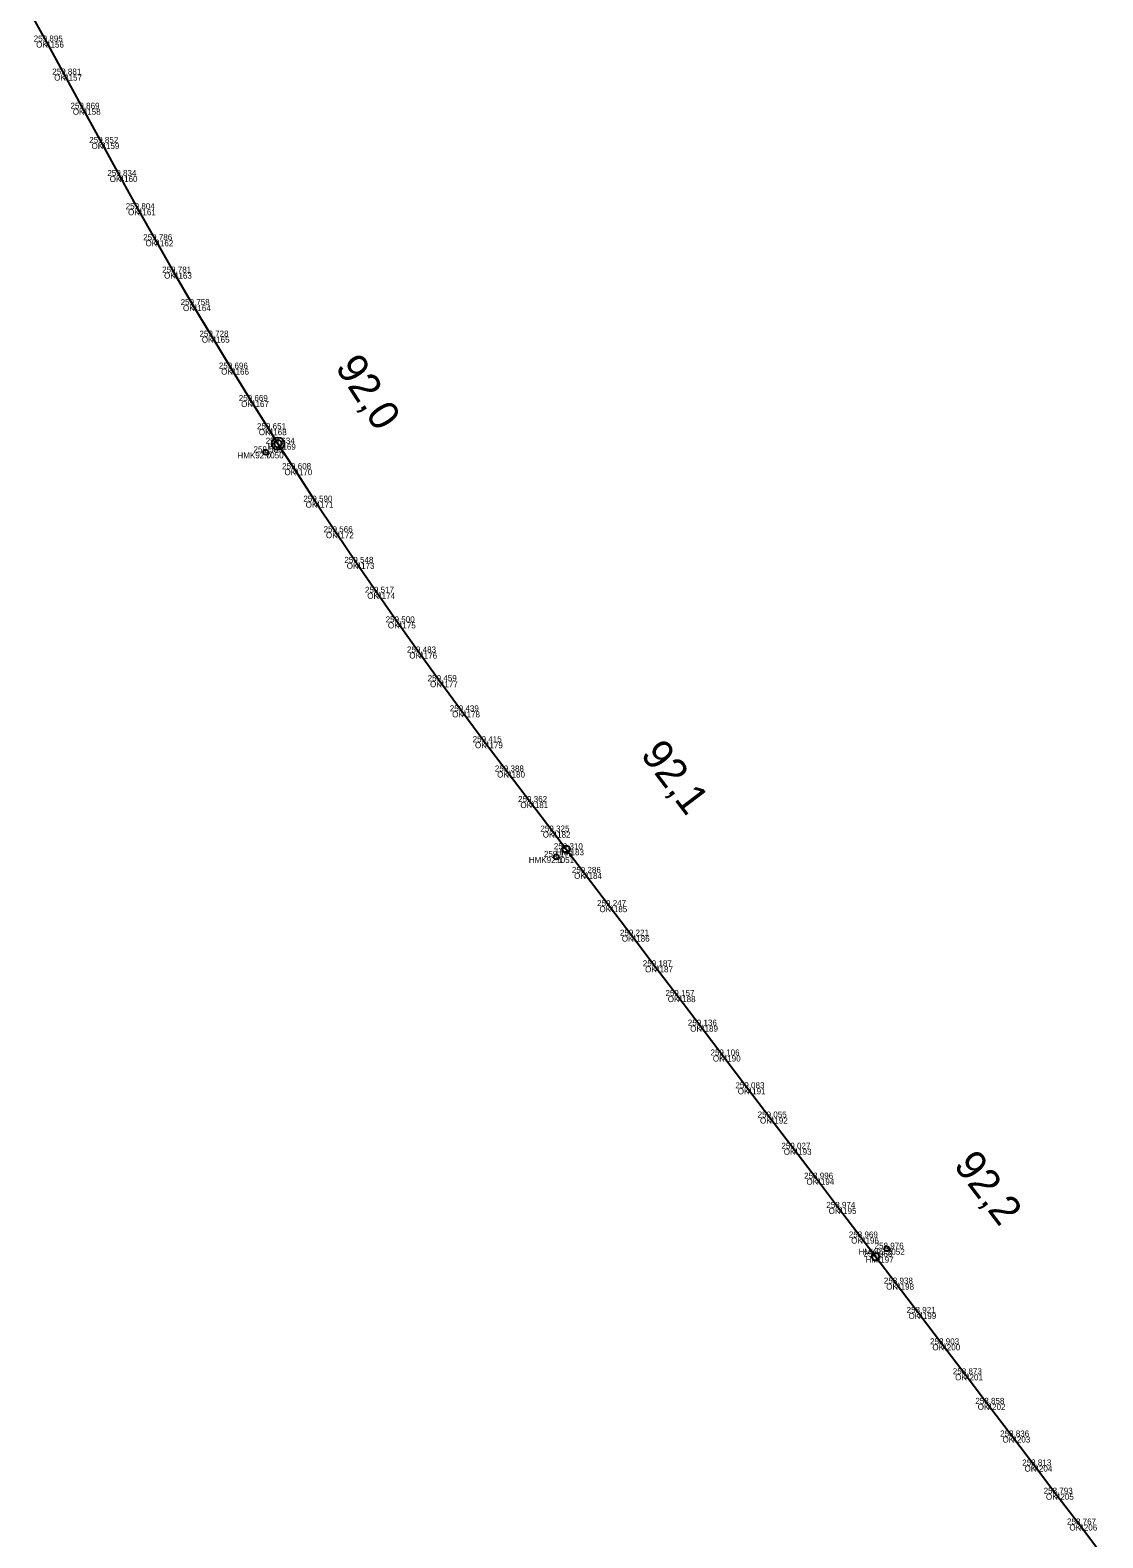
# Model space of a CAD drawing. Extents: x -621782 to -610392, y -1141853 to -1122321.
# Drawn here: x -611577.6 to -611363.4, y -1140019.8 to -1139718.8 of the extents above; entities that cross this region are included whole.
import ezdxf

# ---------------------------------------------------------------- set-up
doc = ezdxf.new("R2010")
doc.units = 0
for name, color, linetype in [('Vrstva 1', 7, 'Continuous'), ('Vrstva 60', 7, 'Continuous'), ('Vrstva 61', 7, 'Continuous'), ('Vrstva 62', 7, 'Continuous'), ('Vrstva 7', 7, 'Continuous')]:
    doc.layers.add(name, color=color, linetype=linetype)

msp = doc.modelspace()

# ---------------------------------------------------------------- linework, layer by layer
at = {"layer": 'Vrstva 1'}
msp.add_lwpolyline([(-611577.59, -1139715.27), (-611574.42, -1139721.03), (-611570.82, -1139727.62), (-611567.08, -1139734.44), (-611563.34, -1139741.27), (-611559.72, -1139747.87), (-611556.06, -1139754.5), (-611552.57, -1139760.7), (-611548.87, -1139767.16), (-611545.08, -1139773.65), (-611541.33, -1139779.95), (-611537.46, -1139786.33), (-611533.48, -1139792.8), (-611529.94, -1139798.43), (-611528.1, -1139801.33), (-611524.82, -1139806.41), (-611520.58, -1139812.9), (-611516.53, -1139818.99), (-611512.39, -1139825.12), (-611508.28, -1139831.1), (-611504.15, -1139837), (-611499.88, -1139843.02), (-611495.75, -1139848.74), (-611491.33, -1139854.77), (-611486.76, -1139860.92), (-611482.34, -1139866.78), (-611477.7, -1139872.88), (-611473.24, -1139878.77), (-611470.56, -1139882.29), (-611466.97, -1139887.02), (-611461.92, -1139893.66), (-611457.45, -1139899.55), (-611452.79, -1139905.68), (-611448.27, -1139911.62), (-611443.8, -1139917.52), (-611439.27, -1139923.48), (-611434.3, -1139930.02), (-611429.86, -1139935.87), (-611425.11, -1139942.1), (-611420.57, -1139948.07), (-611416.14, -1139953.91), (-611411.65, -1139959.83), (-611408.73, -1139963.66), (-611404.65, -1139969.03), (-611400.2, -1139974.88), (-611395.42, -1139981.16), (-611390.88, -1139987.13), (-611386.38, -1139993.04), (-611381.42, -1139999.56), (-611377.02, -1140005.35), (-611372.74, -1140010.98), (-611368.06, -1140017.13), (-611363.37, -1140023.32)], dxfattribs=at)
at = {"layer": 'Vrstva 60'}
for p, q in [((-611574.42, -1139721.03), (-611574.42, -1139721.03)), ((-611570.82, -1139727.62), (-611570.82, -1139727.62)), ((-611567.08, -1139734.44), (-611567.08, -1139734.44)), ((-611563.34, -1139741.27), (-611563.34, -1139741.27)), ((-611559.72, -1139747.87), (-611559.72, -1139747.87)), ((-611556.06, -1139754.5), (-611556.06, -1139754.5)), ((-611552.57, -1139760.7), (-611552.57, -1139760.7)), ((-611548.87, -1139767.16), (-611548.87, -1139767.16)), ((-611545.08, -1139773.65), (-611545.08, -1139773.65)), ((-611541.33, -1139779.95), (-611541.33, -1139779.95)), ((-611537.46, -1139786.33), (-611537.46, -1139786.33)), ((-611533.48, -1139792.8), (-611533.48, -1139792.8)), ((-611529.94, -1139798.43), (-611529.94, -1139798.43)), ((-611528.1, -1139801.33), (-611528.1, -1139801.33)), ((-611530.54, -1139803.04), (-611530.54, -1139803.04)), ((-611524.82, -1139806.41), (-611524.82, -1139806.41)), ((-611520.58, -1139812.9), (-611520.58, -1139812.9)), ((-611516.53, -1139818.99), (-611516.53, -1139818.99)), ((-611512.39, -1139825.12), (-611512.39, -1139825.12)), ((-611508.28, -1139831.1), (-611508.28, -1139831.1)), ((-611504.15, -1139837), (-611504.15, -1139837)), ((-611499.88, -1139843.02), (-611499.88, -1139843.02)), ((-611495.75, -1139848.74), (-611495.75, -1139848.74)), ((-611491.33, -1139854.77), (-611491.33, -1139854.77)), ((-611486.76, -1139860.92), (-611486.76, -1139860.92)), ((-611482.34, -1139866.78), (-611482.34, -1139866.78)), ((-611477.7, -1139872.88), (-611477.7, -1139872.88)), ((-611473.24, -1139878.77), (-611473.24, -1139878.77)), ((-611470.56, -1139882.29), (-611470.56, -1139882.29)), ((-611472.53, -1139883.83), (-611472.53, -1139883.83)), ((-611466.97, -1139887.02), (-611466.97, -1139887.02)), ((-611461.92, -1139893.66), (-611461.92, -1139893.66)), ((-611457.45, -1139899.55), (-611457.45, -1139899.55)), ((-611452.79, -1139905.68), (-611452.79, -1139905.68)), ((-611448.27, -1139911.62), (-611448.27, -1139911.62)), ((-611443.8, -1139917.52), (-611443.8, -1139917.52)), ((-611439.27, -1139923.48), (-611439.27, -1139923.48)), ((-611434.3, -1139930.02), (-611434.3, -1139930.02)), ((-611429.86, -1139935.87), (-611429.86, -1139935.87)), ((-611425.11, -1139942.1), (-611425.11, -1139942.1)), ((-611420.57, -1139948.07), (-611420.57, -1139948.07)), ((-611416.14, -1139953.91), (-611416.14, -1139953.91)), ((-611411.65, -1139959.83), (-611411.65, -1139959.83)), ((-611408.73, -1139963.66), (-611408.73, -1139963.66)), ((-611406.5, -1139962.06), (-611406.5, -1139962.06)), ((-611404.65, -1139969.03), (-611404.65, -1139969.03)), ((-611400.2, -1139974.88), (-611400.2, -1139974.88)), ((-611395.42, -1139981.16), (-611395.42, -1139981.16)), ((-611390.88, -1139987.13), (-611390.88, -1139987.13)), ((-611386.38, -1139993.04), (-611386.38, -1139993.04)), ((-611381.42, -1139999.56), (-611381.42, -1139999.56)), ((-611377.02, -1140005.35), (-611377.02, -1140005.35)), ((-611372.74, -1140010.98), (-611372.74, -1140010.98)), ((-611368.06, -1140017.13), (-611368.06, -1140017.13))]:
    msp.add_line(p, q, dxfattribs=at)
at = {"layer": 'Vrstva 7'}
for p, q in [((-611530.57, -1139803), (-611530.51, -1139803.09)), ((-611472.56, -1139883.79), (-611472.5, -1139883.87)), ((-611406.53, -1139962.02), (-611406.47, -1139962.1))]:
    msp.add_line(p, q, dxfattribs=at)
for centre, radius in [((-611528.1, -1139801.33), 1.25), ((-611528.1, -1139801.33), 0.752), ((-611530.54, -1139803.04), 0.5), ((-611472.53, -1139883.83), 0.5), ((-611470.56, -1139882.29), 0.75), ((-611406.5, -1139962.06), 0.5), ((-611408.73, -1139963.66), 0.75)]:
    msp.add_circle(centre, radius, dxfattribs=at)

# ---------------------------------------------------------------- texts
at = {"layer": 'Vrstva 60'}
for s, p in [('4156', (-611574.42, -1139722.23)), ('4157', (-611570.82, -1139728.82)), ('4158', (-611567.08, -1139735.64)), ('4159', (-611563.34, -1139742.47)), ('4160', (-611559.72, -1139749.07)), ('4161', (-611556.06, -1139755.7)), ('4162', (-611552.57, -1139761.9)), ('4163', (-611548.87, -1139768.36)), ('4164', (-611545.08, -1139774.85)), ('4165', (-611541.33, -1139781.15)), ('4166', (-611537.46, -1139787.53)), ('4167', (-611533.48, -1139794)), ('4168', (-611529.94, -1139799.62)), ('4169', (-611528.1, -1139802.53)), ('7050', (-611530.54, -1139804.24)), ('4170', (-611524.82, -1139807.61)), ('4171', (-611520.58, -1139814.1)), ('4172', (-611516.53, -1139820.19)), ('4173', (-611512.39, -1139826.32)), ('4174', (-611508.28, -1139832.3)), ('4175', (-611504.15, -1139838.2)), ('4176', (-611499.88, -1139844.22)), ('4177', (-611495.75, -1139849.94)), ('4178', (-611491.33, -1139855.97)), ('4179', (-611486.76, -1139862.12)), ('4180', (-611482.34, -1139867.98)), ('4181', (-611477.7, -1139874.08)), ('4182', (-611473.24, -1139879.97)), ('4183', (-611470.56, -1139883.49)), ('7051', (-611472.53, -1139885.03)), ('4184', (-611466.97, -1139888.22)), ('4185', (-611461.92, -1139894.86)), ('4186', (-611457.45, -1139900.75)), ('4187', (-611452.79, -1139906.88)), ('4188', (-611448.27, -1139912.82)), ('4189', (-611443.8, -1139918.72)), ('4190', (-611439.27, -1139924.68)), ('4191', (-611434.3, -1139931.22)), ('4192', (-611429.86, -1139937.07)), ('4193', (-611425.11, -1139943.3)), ('4194', (-611420.57, -1139949.28)), ('4195', (-611416.14, -1139955.11)), ('4196', (-611411.65, -1139961.03)), ('4197', (-611408.73, -1139964.86)), ('7052', (-611406.5, -1139963.26)), ('4198', (-611404.65, -1139970.23)), ('4199', (-611400.2, -1139976.08)), ('4200', (-611395.42, -1139982.35)), ('4201', (-611390.88, -1139988.33)), ('4202', (-611386.38, -1139994.24)), ('4203', (-611381.42, -1140000.76)), ('4204', (-611377.02, -1140006.55)), ('4205', (-611372.74, -1140012.18)), ('4206', (-611368.06, -1140018.33))]:
    msp.add_text(s, height=1.2, dxfattribs=at).set_placement(p)
at = {"layer": 'Vrstva 61'}
for s, p in [('259.895', (-611576.88, -1139721.03)), ('259.881', (-611573.18, -1139727.62)), ('259.869', (-611569.54, -1139734.44)), ('259.852', (-611565.79, -1139741.27)), ('259.834', (-611562.17, -1139747.87)), ('259.804', (-611558.51, -1139754.5)), ('259.786', (-611555.02, -1139760.7)), ('259.781', (-611551.23, -1139767.16)), ('259.758', (-611547.54, -1139773.65)), ('259.728', (-611543.78, -1139779.95)), ('259.696', (-611539.91, -1139786.33)), ('259.669', (-611535.93, -1139792.8)), ('259.651', (-611532.29, -1139798.43)), ('259.589', (-611532.99, -1139803.04)), ('259.634', (-611530.55, -1139801.33)), ('259.608', (-611527.28, -1139806.41)), ('259.590', (-611523.03, -1139812.9)), ('259.566', (-611518.99, -1139818.99)), ('259.548', (-611514.84, -1139825.12)), ('259.517', (-611510.73, -1139831.1)), ('259.500', (-611506.6, -1139837)), ('259.483', (-611502.33, -1139843.02)), ('259.459', (-611498.2, -1139848.74)), ('259.439', (-611493.79, -1139854.77)), ('259.415', (-611489.22, -1139860.92)), ('259.388', (-611484.79, -1139866.78)), ('259.362', (-611480.15, -1139872.88)), ('259.325', (-611475.69, -1139878.77)), ('259.173', (-611474.98, -1139883.83)), ('259.310', (-611473.01, -1139882.29)), ('259.286', (-611469.42, -1139887.02)), ('259.247', (-611464.37, -1139893.66)), ('259.221', (-611459.81, -1139899.55)), ('259.187', (-611455.24, -1139905.68)), ('259.157', (-611450.72, -1139911.62)), ('259.136', (-611446.25, -1139917.52)), ('259.106', (-611441.72, -1139923.48)), ('259.083', (-611436.75, -1139930.02)), ('259.055', (-611432.31, -1139935.87)), ('259.027', (-611427.56, -1139942.1)), ('258.996', (-611423.03, -1139948.07)), ('258.974', (-611418.59, -1139953.91)), ('258.969', (-611414.1, -1139959.83)), ('258.976', (-611408.95, -1139962.06)), ('258.953', (-611411.18, -1139963.66)), ('258.938', (-611407.1, -1139969.03)), ('258.921', (-611402.56, -1139974.88)), ('258.903', (-611397.87, -1139981.16)), ('258.873', (-611393.33, -1139987.13)), ('258.858', (-611388.83, -1139993.04)), ('258.836', (-611383.88, -1139999.56)), ('258.813', (-611379.47, -1140005.35)), ('258.793', (-611375.19, -1140010.98)), ('258.767', (-611370.52, -1140017.13))]:
    msp.add_text(s, height=1.2, dxfattribs=at).set_placement(p)
at = {"layer": 'Vrstva 62'}
for s, p in [('OK', (-611576.4, -1139722.23)), ('OK', (-611572.8, -1139728.82)), ('OK', (-611569.07, -1139735.64)), ('OK', (-611565.33, -1139742.47)), ('OK', (-611561.7, -1139749.07)), ('OK', (-611558.04, -1139755.7)), ('OK', (-611554.56, -1139761.9)), ('OK', (-611550.85, -1139768.36)), ('OK', (-611547.07, -1139774.85)), ('OK', (-611543.31, -1139781.15)), ('OK', (-611539.45, -1139787.53)), ('OK', (-611535.46, -1139794)), ('OK', (-611531.92, -1139799.62)), ('HM', (-611530.13, -1139802.53)), ('HMK92.0', (-611536.2, -1139804.24)), ('OK', (-611526.81, -1139807.61)), ('OK', (-611522.57, -1139814.1)), ('OK', (-611518.52, -1139820.19)), ('OK', (-611514.37, -1139826.32)), ('OK', (-611510.27, -1139832.3)), ('OK', (-611506.14, -1139838.2)), ('OK', (-611501.87, -1139844.22)), ('OK', (-611497.73, -1139849.94)), ('OK', (-611493.32, -1139855.97)), ('OK', (-611488.75, -1139862.12)), ('OK', (-611484.33, -1139867.98)), ('OK', (-611479.69, -1139874.08)), ('OK', (-611475.22, -1139879.97)), ('HM', (-611472.59, -1139883.49)), ('HMK92.1', (-611478.01, -1139885.03)), ('OK', (-611468.96, -1139888.22)), ('OK', (-611463.9, -1139894.86)), ('OK', (-611459.43, -1139900.75)), ('OK', (-611454.78, -1139906.88)), ('OK', (-611450.26, -1139912.82)), ('OK', (-611445.78, -1139918.72)), ('OK', (-611441.25, -1139924.68)), ('OK', (-611436.28, -1139931.22)), ('OK', (-611431.84, -1139937.07)), ('OK', (-611427.09, -1139943.3)), ('OK', (-611422.56, -1139949.28)), ('OK', (-611418.13, -1139955.11)), ('OK', (-611413.63, -1139961.03)), ('HMK92.2', (-611412.16, -1139963.26)), ('HM', (-611410.76, -1139964.86)), ('OK', (-611406.63, -1139970.23)), ('OK', (-611402.18, -1139976.08)), ('OK', (-611397.41, -1139982.35)), ('OK', (-611392.86, -1139988.33)), ('OK', (-611388.36, -1139994.24)), ('OK', (-611383.41, -1140000.76)), ('OK', (-611379, -1140006.55)), ('OK', (-611374.73, -1140012.18)), ('OK', (-611370.05, -1140018.33))]:
    msp.add_text(s, height=1.2, dxfattribs=at).set_placement(p)
at = {"layer": 'Vrstva 7'}
for s, rotation, p in [('92,0', 302.7864, (-611516.78, -1139786.02)), ('92,1', 307.185, (-611455.85, -1139863.42)), ('92,2', 307.2454, (-611393.33, -1139945.43))]:
    msp.add_text(s, height=6, rotation=rotation, dxfattribs=at).set_placement(p)

doc.saveas('drawing.dxf')
